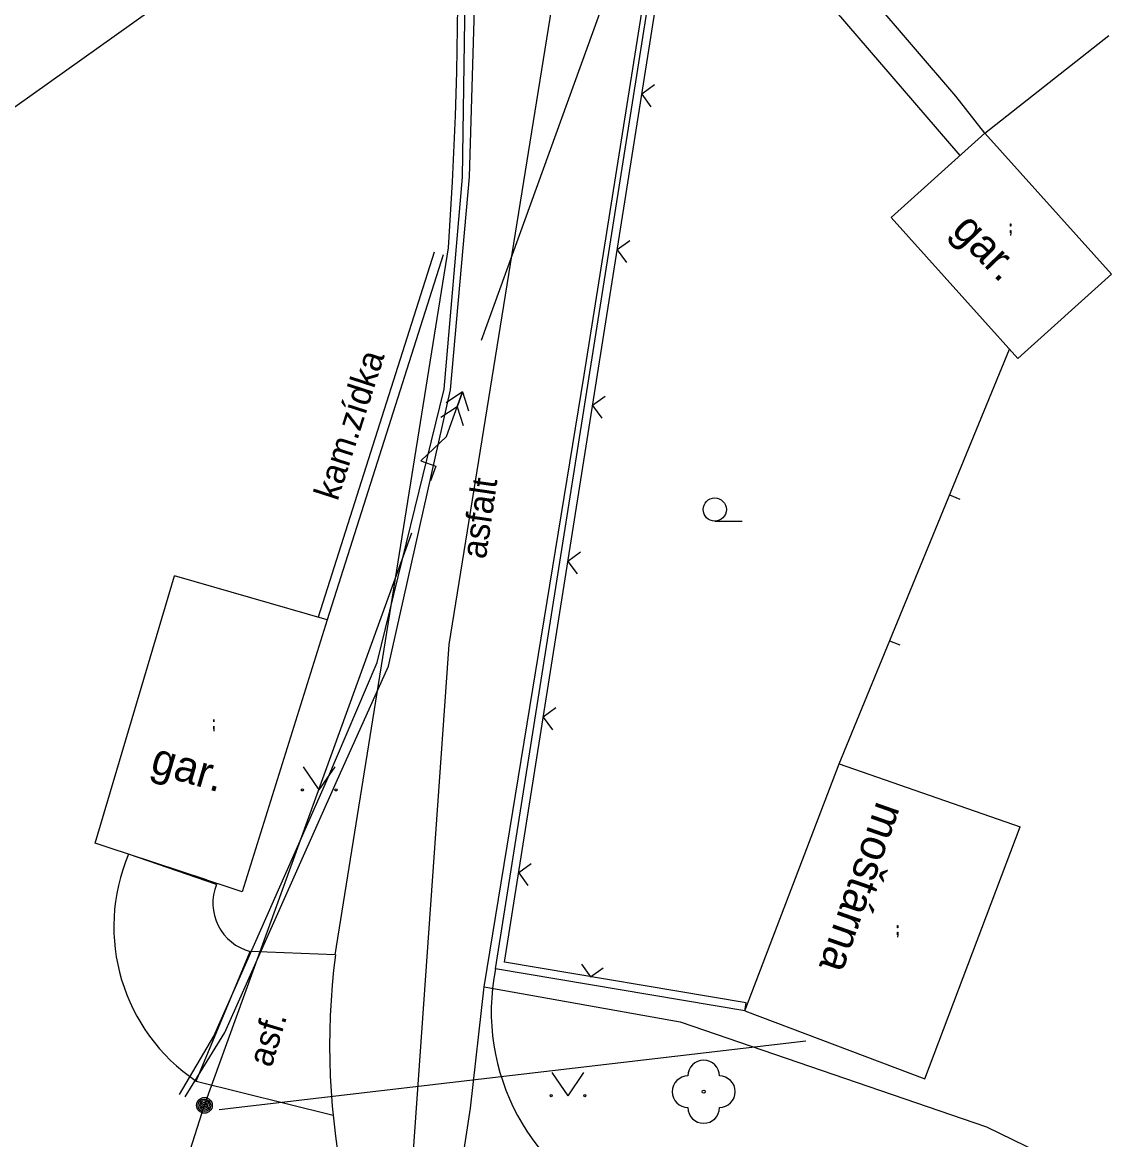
# Model space of a CAD drawing. Extents: x -614582 to -612559, y -1157748 to -1156203.
# Drawn here: x -613507.49 to -613472.96, y -1157058.3 to -1157022.88 of the extents above; entities that cross this region are included whole.
import ezdxf

# ---------------------------------------------------------------- set-up
doc = ezdxf.new("R2010")
doc.units = 0
for name, color, linetype in [('Vrstva 11', 7, 'Continuous'), ('Vrstva 13', 7, 'Continuous'), ('Vrstva 15', 7, 'Continuous'), ('Vrstva 20', 7, 'Continuous'), ('Vrstva 34', 7, 'Continuous'), ('Vrstva 4', 7, 'Continuous'), ('Vrstva 47', 7, 'Continuous'), ('Vrstva 5', 7, 'Continuous'), ('Vrstva 6', 7, 'Continuous'), ('Vrstva 7', 7, 'Continuous'), ('Vrstva 8', 7, 'Continuous')]:
    doc.layers.add(name, color=color, linetype=linetype)

# ---------------------------------------------------------------- blocks, each defined once
blk = doc.blocks.new('SC3405')
at = {"layer": 'Vrstva 11'}
for radius in [2.5, 2, 1.5, 1, 0.5]:
    blk.add_circle((0, 0), radius, dxfattribs=at)
blk = doc.blocks.new('SC3413')
at = {"layer": 'Vrstva 15'}
for points in [[(0, -0.625), (-10, 4.375), (-10, -0.625), (-15, -0.625)], [(10, -0.625), (5, 3.125)], [(15, -0.625), (10, 3.125)], [(0, -0.625), (15, -0.625), (10, -4.375)], [(15, -0.625), (10, -0.625), (5, -4.375)]]:
    blk.add_lwpolyline(points, dxfattribs=at)

msp = doc.modelspace()

# ---------------------------------------------------------------- linework, layer by layer
at = {"layer": 'Vrstva 15'}
for p, q in [((-613492.938, -1157032.954), (-613486.367, -1157014.803)), ((-613501.721, -1157057.216), (-613495.15, -1157039.066)), ((-613502.631, -1157060.046), (-613501.721, -1157057.216))]:
    msp.add_line(p, q, dxfattribs=at)
at = {"layer": 'Vrstva 20'}
for p, q in [((-613487.596, -1157003.035), (-613493.972, -1157042.607)), ((-613487.596, -1157003.035), (-613493.972, -1157042.607)), ((-613487.596, -1157003.035), (-613493.972, -1157042.607)), ((-613487.596, -1157003.035), (-613493.972, -1157042.607)), ((-613493.972, -1157042.607), (-613495.828, -1157069.037)), ((-613493.972, -1157042.607), (-613495.828, -1157069.037)), ((-613493.972, -1157042.607), (-613495.828, -1157069.037)), ((-613493.972, -1157042.607), (-613495.828, -1157069.037))]:
    msp.add_line(p, q, dxfattribs=at)
at = {"layer": 'Vrstva 34'}
for p, q in [((-613493.535, -1157027.793), (-613493.419, -1157019.972)), ((-613493.319, -1157027.78), (-613493.09, -1157020.031)), ((-613494.125, -1157034.511), (-613493.535, -1157027.793)), ((-613493.92, -1157034.533), (-613493.319, -1157027.78)), ((-613496.249, -1157043.178), (-613494.125, -1157034.511)), ((-613495.882, -1157043.291), (-613493.92, -1157034.533)), ((-613497.84, -1157046.922), (-613496.249, -1157043.178)), ((-613497.54, -1157046.978), (-613495.882, -1157043.291)), ((-613501.423, -1157055.019), (-613497.84, -1157046.922)), ((-613501.074, -1157054.909), (-613497.54, -1157046.978)), ((-613502.332, -1157056.946), (-613501.074, -1157054.909)), ((-613502.516, -1157056.872), (-613501.423, -1157055.019)), ((-613501.258, -1157057.344), (-613482.657, -1157055.169))]:
    msp.add_line(p, q, dxfattribs=at)
at = {"layer": 'Vrstva 4'}
for p, q in [((-613477.901, -1157025.216), (-613486.231, -1157015.506)), ((-613486.741, -1157016.656), (-613477.771, -1157027.106)), ((-613508.799, -1157026.317), (-613496.909, -1157017.847)), ((-613476.977, -1157026.392), (-613473.046, -1157023.301)), ((-613476.977, -1157026.392), (-613477.901, -1157025.216)), ((-613479.951, -1157029.066), (-613476.977, -1157026.392)), ((-613476.977, -1157026.392), (-613472.957, -1157030.862)), ((-613475.931, -1157033.536), (-613479.951, -1157029.066)), ((-613497.571, -1157052.446), (-613493.981, -1157030.026)), ((-613494.437, -1157030.165), (-613498.117, -1157041.735)), ((-613494.151, -1157030.256), (-613497.831, -1157041.826)), ((-613475.931, -1157033.536), (-613472.957, -1157030.862)), ((-613505.181, -1157048.906), (-613502.674, -1157040.428)), ((-613497.831, -1157041.826), (-613502.674, -1157040.428)), ((-613497.831, -1157041.826), (-613500.521, -1157050.446)), ((-613484.591, -1157054.216), (-613481.601, -1157046.386)), ((-613481.601, -1157046.386), (-613475.858, -1157048.385)), ((-613478.881, -1157056.376), (-613475.858, -1157048.385)), ((-613500.521, -1157050.446), (-613505.181, -1157048.906)), ((-613501.981, -1157056.446), (-613500.271, -1157052.336)), ((-613497.571, -1157052.446), (-613500.271, -1157052.336)), ((-613484.591, -1157054.216), (-613478.881, -1157056.376)), ((-613501.981, -1157056.446), (-613497.641, -1157057.526))]:
    msp.add_line(p, q, dxfattribs=at)
for centre, radius, start, end in [((-613625.422, -1157021.113), 131.743, 356.12053, 5.83197), ((-613498.697, -1157051.548), 5.897, 157.1057, 236.1586), ((-613499.874, -1157050.806), 1.581, 158.0952, 255.4665), ((-613475.196, -1157055.295), 22.555, 172.7439, 211.7274), ((-613485.709, -1157054.249), 6.917, 168.6386, 248.0858)]:
    msp.add_arc(centre, radius, start, end, dxfattribs=at)
at = {"layer": 'Vrstva 47'}
for p, q in [((-613489.679, -1157034.066), (-613487.536, -1157020.548)), ((-613492.854, -1157053.459), (-613489.679, -1157034.066)), ((-613493.28, -1157057.311), (-613492.854, -1157053.459)), ((-613492.854, -1157053.459), (-613486.641, -1157054.566)), ((-613486.641, -1157054.566), (-613476.923, -1157057.893)), ((-613494.784, -1157066.928), (-613493.28, -1157057.311)), ((-613476.923, -1157057.893), (-613473.613, -1157059.505))]:
    msp.add_line(p, q, dxfattribs=at)
at = {"layer": 'Vrstva 5'}
for p, q in [((-613492.491, -1157052.886), (-613487.321, -1157020.176)), ((-613492.205, -1157052.681), (-613487.074, -1157020.215)), ((-613481.601, -1157046.386), (-613476.198, -1157033.239)), ((-613478.099, -1157037.864), (-613477.775, -1157037.997)), ((-613479.999, -1157042.488), (-613479.675, -1157042.621)), ((-613501.66, -1157050.07), (-613504.129, -1157049.254)), ((-613484.549, -1157053.97), (-613492.205, -1157052.681)), ((-613484.591, -1157054.216), (-613492.491, -1157052.886)), ((-613484.591, -1157054.216), (-613484.549, -1157053.97))]:
    msp.add_line(p, q, dxfattribs=at)
for points in [[(-613487.454, -1157024.863), (-613487.855, -1157025.154), (-613487.563, -1157025.554)], [(-613488.235, -1157029.802), (-613488.635, -1157030.093), (-613488.344, -1157030.493)], [(-613489.015, -1157034.74), (-613489.416, -1157035.031), (-613489.125, -1157035.432)], [(-613489.796, -1157039.679), (-613490.196, -1157039.97), (-613489.905, -1157040.37)], [(-613490.577, -1157044.618), (-613490.977, -1157044.909), (-613490.686, -1157045.309)], [(-613491.357, -1157049.556), (-613491.757, -1157049.847), (-613491.466, -1157050.248)], [(-613489.767, -1157052.736), (-613489.48, -1157053.14), (-613489.077, -1157052.853)]]:
    msp.add_lwpolyline(points, dxfattribs=at)
at = {"layer": 'Vrstva 6'}
msp.add_line((-613501.341, -1157050.216), (-613504.129, -1157049.254), dxfattribs=at)
at = {"layer": 'Vrstva 7'}
for points in [[(-613485.54, -1157038.693), (-613485.04, -1157038.693), (-613484.673, -1157038.693)], [(-613498.081, -1157047.217), (-613498.581, -1157046.484)], [(-613498.081, -1157047.217), (-613497.581, -1157046.484)], [(-613490.193, -1157056.911), (-613490.693, -1157056.178)], [(-613490.193, -1157056.911), (-613489.693, -1157056.178)]]:
    msp.add_lwpolyline(points, dxfattribs=at)
for centre, radius in [((-613485.54, -1157038.326), 0.367), ((-613498.615, -1157047.217), 0.0333), ((-613497.548, -1157047.217), 0.0333), ((-613490.727, -1157056.911), 0.0333), ((-613489.66, -1157056.911), 0.0333), ((-613485.891, -1157056.786), 0.05)]:
    msp.add_circle(centre, radius, dxfattribs=at)
for centre, start, end in [((-613485.891, -1157056.286), 0, 180), ((-613486.391, -1157056.786), 90, 270), ((-613485.391, -1157056.786), 270, 90), ((-613485.891, -1157057.286), 180, 0)]:
    msp.add_arc(centre, 0.5, start, end, dxfattribs=at)
at = {"layer": 'Vrstva 8'}
for points in [[(-613476.163, -1157029.263), (-613476.157, -1157029.263), (-613476.157, -1157029.342), (-613476.163, -1157029.342), (-613476.163, -1157029.263)], [(-613476.157, -1157029.558), (-613476.163, -1157029.558), (-613476.163, -1157029.48), (-613476.157, -1157029.48), (-613476.157, -1157029.558), (-613476.163, -1157029.641)], [(-613501.426, -1157044.98), (-613501.42, -1157044.98), (-613501.42, -1157045.059), (-613501.426, -1157045.059), (-613501.426, -1157044.98)], [(-613501.42, -1157045.276), (-613501.426, -1157045.276), (-613501.426, -1157045.197), (-613501.42, -1157045.197), (-613501.42, -1157045.276), (-613501.426, -1157045.358)], [(-613479.742, -1157051.511), (-613479.736, -1157051.511), (-613479.736, -1157051.59), (-613479.742, -1157051.59), (-613479.742, -1157051.511)], [(-613479.736, -1157051.806), (-613479.742, -1157051.806), (-613479.742, -1157051.728), (-613479.736, -1157051.728), (-613479.736, -1157051.806), (-613479.742, -1157051.889)]]:
    msp.add_lwpolyline(points, dxfattribs=at)

# ---------------------------------------------------------------- block references
at = {"layer": 'Vrstva 11', "xscale": 0.1, "yscale": 0.10000000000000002}
msp.add_blockref('SC3405', (-613501.721, -1157057.216), dxfattribs=at)
at = {"layer": 'Vrstva 15', "xscale": 0.1, "yscale": 0.09999999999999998, "rotation": 70.09915397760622}
msp.add_blockref('SC3413', (-613494.103, -1157035.988), dxfattribs=at)

# ---------------------------------------------------------------- texts
at = {"layer": 'Vrstva 13'}
for s, height, rotation, p in [('gar.', 1, 313.8613, (-613478.067, -1157029.508)), ('kam.zídka', 0.8, 72.0998, (-613497.501, -1157038.081)), ('asfalt', 0.8, 81.6508, (-613492.8, -1157039.919)), ('gar.', 1, 343.771, (-613503.473, -1157046.652)), ('moštárna', 1, 250.6602, (-613480.393, -1157047.537)), ('asf.', 0.8, 73.0621, (-613499.598, -1157056.045))]:
    msp.add_text(s, height=height, rotation=rotation, dxfattribs=at).set_placement(p)

doc.saveas('drawing.dxf')
